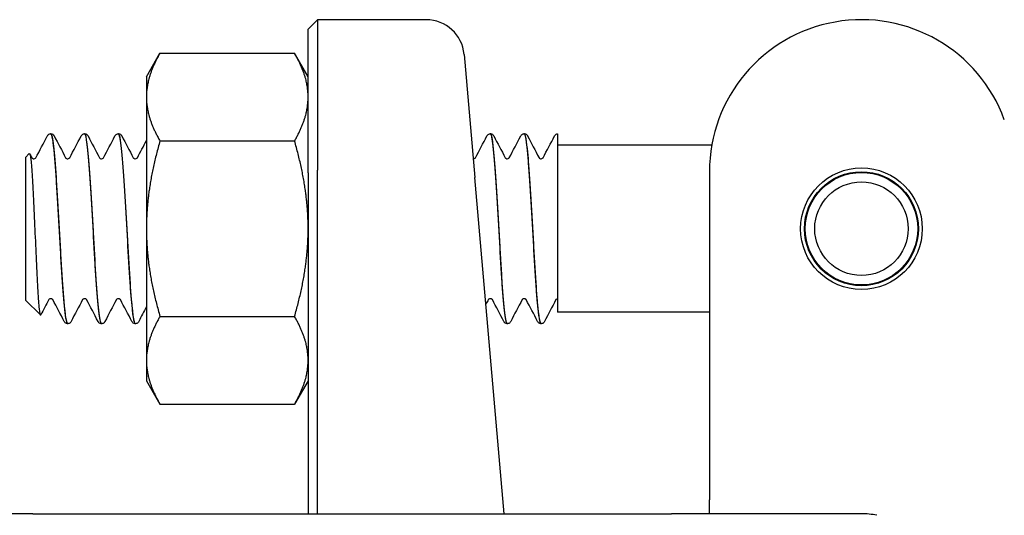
# Model space of a CAD drawing. Header units: inches. Extents: x 18 to 846, y -44 to 561.
# Tile 261 of 642: x 323.17 to 324.789, y 176.114 to 176.93. Entities that reach past the tile are written whole.
import ezdxf

# ---------------------------------------------------------------- set-up
doc = ezdxf.new("R2010")
doc.units = ezdxf.units.IN
doc.header["$LTSCALE"] = 24
doc.header["$MEASUREMENT"] = 0
doc.layers.add('Visible (ANSI)', color=7, linetype='Continuous', lineweight=30)

msp = doc.modelspace()

# ---------------------------------------------------------------- linework, layer by layer
at = {"layer": 'Visible (ANSI)'}
for p, q in [((323.64439, 176.91391), (323.66001, 176.92953)), ((323.66001, 176.92953), (323.66001, 176.68203)), ((323.83869, 176.92953), (323.66001, 176.92953)), ((323.64439, 176.67766), (323.64439, 176.91391)), ((323.37839, 176.83578), (323.40072, 176.87446)), ((323.40072, 176.87446), (323.62206, 176.87446)), ((323.64439, 176.83578), (323.62206, 176.87446)), ((323.90095, 176.87248), (323.91867, 176.66998)), ((323.37839, 176.83578), (323.37839, 176.80229)), ((323.37839, 176.80229), (323.37839, 176.58578)), ((323.22141, 176.74203), (323.22083, 176.74203)), ((323.27702, 176.74203), (323.27644, 176.74203)), ((323.33263, 176.74203), (323.33205, 176.74203)), ((323.94436, 176.74203), (323.94377, 176.74203)), ((323.99997, 176.74203), (323.99938, 176.74203)), ((324.05439, 176.74197), (324.05439, 176.7256)), ((323.40072, 176.73012), (323.62206, 176.73012)), ((324.05439, 176.7256), (324.05439, 176.6142)), ((324.30825, 176.72328), (324.05439, 176.72328)), ((323.17939, 176.70306), (323.18571, 176.70938)), ((323.17939, 176.70306), (323.17939, 176.46851)), ((323.66001, 176.11703), (323.66001, 176.68203)), ((323.64439, 176.67766), (323.64439, 176.11703)), ((323.96705, 176.11703), (323.91867, 176.66998)), ((324.30439, 176.67953), (324.30439, 176.33269)), ((324.05439, 176.6142), (324.05439, 176.44828)), ((323.37839, 176.58578), (323.37839, 176.36928)), ((323.17939, 176.46851), (323.20399, 176.44391)), ((323.40072, 176.44145), (323.62206, 176.44145)), ((324.30439, 176.44828), (324.05439, 176.44828)), ((323.24922, 176.42953), (323.24863, 176.42953)), ((323.30483, 176.42953), (323.30425, 176.42953)), ((323.36044, 176.42953), (323.35986, 176.42953)), ((323.97216, 176.42953), (323.97158, 176.42953)), ((324.02777, 176.42953), (324.02719, 176.42953)), ((323.37839, 176.36928), (323.37839, 176.33578)), ((323.37839, 176.33578), (323.40072, 176.29711)), ((323.64439, 176.33578), (323.62206, 176.29711)), ((324.30439, 176.33269), (324.30439, 176.14016)), ((323.40072, 176.29711), (323.62206, 176.29711)), ((324.30439, 176.11703), (324.30439, 176.14016)), ((323.19189, 176.11703), (322.87939, 176.11703)), ((323.19189, 176.11703), (324.24189, 176.11703)), ((324.55439, 176.11703), (324.24189, 176.11703))]:
    msp.add_line(p, q, dxfattribs=at)
for radius in [0.1, 0.09375, 0.0925, 0.07688]:
    msp.add_circle((324.55439, 176.58578), radius, dxfattribs=at)
for centre, radius, start, end in [((323.83869, 176.86703), 0.0625, 5, 90), ((324.55439, 176.67953), 0.25, 20, 180), ((324.55439, 175.99203), 0.125, 78.3306, 90)]:
    msp.add_arc(centre, radius, start, end, dxfattribs=at)
for points in [[(323.40072, 176.87446), (323.37839, 176.83578), (323.37839, 176.80229)], [(323.64439, 176.80229), (323.64439, 176.83578), (323.62206, 176.87446)], [(323.37839, 176.80229), (323.37839, 176.7688), (323.40072, 176.73012)], [(323.62206, 176.73012), (323.64439, 176.7688), (323.64439, 176.80229)], [(323.40072, 176.73012), (323.37839, 176.65277), (323.37839, 176.58578)], [(323.64439, 176.58578), (323.64439, 176.65277), (323.62206, 176.73012)], [(323.37839, 176.58578), (323.37839, 176.5188), (323.40072, 176.44145)], [(323.62206, 176.44145), (323.64439, 176.5188), (323.64439, 176.58578)], [(323.40072, 176.44145), (323.37839, 176.40277), (323.37839, 176.36928)], [(323.64439, 176.36928), (323.64439, 176.40277), (323.62206, 176.44145)], [(323.37839, 176.36928), (323.37839, 176.33578), (323.40072, 176.29711)], [(323.62206, 176.29711), (323.64439, 176.33578), (323.64439, 176.36928)]]:
    msp.add_rational_spline(points, [1, 1.0379548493, 1], degree=2, dxfattribs=at)
for points in [[(323.19668, 176.70245), (323.20293, 176.71434), (323.20917, 176.72623), (323.2154, 176.73813)], [(323.21556, 176.73844), (323.21551, 176.73834), (323.21545, 176.73824), (323.2154, 176.73813)], [(323.22675, 176.7383), (323.23301, 176.72634), (323.23928, 176.71439), (323.24556, 176.70245)], [(323.25229, 176.70245), (323.25857, 176.71439), (323.26484, 176.72634), (323.2711, 176.7383)], [(323.28236, 176.7383), (323.28863, 176.72634), (323.29489, 176.71439), (323.30117, 176.70245)], [(323.3079, 176.70245), (323.31418, 176.71439), (323.32045, 176.72634), (323.32671, 176.7383)], [(323.33798, 176.7383), (323.34424, 176.72634), (323.3505, 176.71439), (323.35679, 176.70245)], [(323.36351, 176.70245), (323.36848, 176.71189), (323.37343, 176.72134), (323.37839, 176.73079)], [(323.91962, 176.70245), (323.9259, 176.71439), (323.93217, 176.72634), (323.93843, 176.7383)], [(323.9497, 176.7383), (323.95596, 176.72634), (323.96223, 176.71439), (323.96851, 176.70245)], [(323.97523, 176.70245), (323.98151, 176.71439), (323.98778, 176.72634), (323.99404, 176.7383)], [(324.00531, 176.7383), (324.01157, 176.72634), (324.01784, 176.71439), (324.02412, 176.70245)], [(324.03084, 176.70245), (324.03712, 176.71439), (324.04339, 176.72634), (324.04965, 176.7383)], [(323.1865, 176.70902), (323.18765, 176.70683), (323.1888, 176.70464), (323.18995, 176.70245)], [(323.91597, 176.70086), (323.91607, 176.70085), (323.91616, 176.70085), (323.91626, 176.70085)], [(323.21776, 176.46912), (323.21339, 176.46082), (323.20904, 176.45252), (323.20468, 176.44422)], [(323.24329, 176.43327), (323.23703, 176.44522), (323.23076, 176.45717), (323.22448, 176.46912)], [(323.27337, 176.46912), (323.26709, 176.45717), (323.26082, 176.44522), (323.25456, 176.43327)], [(323.2989, 176.43327), (323.29264, 176.44522), (323.28637, 176.45717), (323.28009, 176.46912)], [(323.32898, 176.46912), (323.3227, 176.45717), (323.31643, 176.44522), (323.31017, 176.43327)], [(323.35451, 176.43327), (323.34825, 176.44522), (323.34199, 176.45717), (323.3357, 176.46912)], [(323.37839, 176.45731), (323.37418, 176.4493), (323.36998, 176.44129), (323.36578, 176.43327)], [(323.9407, 176.46912), (323.93943, 176.46669), (323.93815, 176.46427), (323.93688, 176.46185)], [(323.96624, 176.43327), (323.95997, 176.44522), (323.95371, 176.45717), (323.94743, 176.46912)], [(323.99631, 176.46912), (323.99003, 176.45717), (323.98376, 176.44522), (323.9775, 176.43327)], [(324.02185, 176.43327), (324.01559, 176.44522), (324.00932, 176.45717), (324.00304, 176.46912)], [(324.05192, 176.46912), (324.04564, 176.45717), (324.03938, 176.44522), (324.03311, 176.43327)]]:
    msp.add_open_spline(points, degree=3, dxfattribs=at)
for points, knots in [([(323.21662, 176.73997), (323.21654, 176.73987), (323.21645, 176.73978), (323.21613, 176.73937), (323.21587, 176.739), (323.21556, 176.73844)], [-0.025931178, -0.025931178, -0.025931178, -0.025931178, -0.019551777, -0.019551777, 0, 0, 0, 0]), ([(323.21662, 176.73997), (323.217, 176.74039), (323.2175, 176.74085), (323.21889, 176.74166), (323.21982, 176.74198), (323.2208, 176.74203)], [0, 0, 0, 0, 0.013250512, 0.013250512, 0.027054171, 0.027054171, 0.027054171, 0.027054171]), ([(323.2208, 176.74181), (323.22281, 176.7417), (323.22481, 176.72976), (323.22682, 176.70758), (323.22964, 176.67642), (323.23246, 176.62588), (323.23527, 176.57624), (323.23809, 176.52661), (323.24091, 176.47919), (323.24372, 176.45299), (323.24536, 176.43775), (323.247, 176.42993), (323.24863, 176.42985)], [4.7095281, 4.7095281, 4.7095281, 4.7095281, 5.3893637, 5.3893637, 5.3893637, 6.3443154, 6.3443154, 6.3443154, 7.2990044, 7.2990044, 7.2990044, 7.8539816, 7.8539816, 7.8539816, 7.8539816]), ([(323.24924, 176.42974), (323.24715, 176.42988), (323.24506, 176.44289), (323.24298, 176.46679), (323.24016, 176.49898), (323.23735, 176.55004), (323.23453, 176.59952), (323.2317, 176.64944), (323.22886, 176.69642), (323.22602, 176.72134), (323.22448, 176.73482), (323.22295, 176.74176), (323.22141, 176.74183)], [-14.1400278, -14.1400278, -14.1400278, -14.1400278, -13.4320997, -13.4320997, -13.4320997, -12.4783682, -12.4783682, -12.4783682, -11.5160648, -11.5160648, -11.5160648, -10.9955743, -10.9955743, -10.9955743, -10.9955743]), ([(323.22144, 176.74203), (323.22257, 176.74198), (323.22363, 176.74155), (323.2251, 176.74057), (323.22559, 176.74004), (323.22629, 176.73912), (323.22654, 176.7387), (323.22675, 176.7383)], [0, 0, 0, 0, 0.015967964, 0.015967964, 0.031253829, 0.031253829, 0.045415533, 0.045415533, 0.045415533, 0.045415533]), ([(323.2711, 176.7383), (323.27143, 176.73893), (323.27183, 176.7396), (323.27297, 176.74071), (323.27347, 176.7411), (323.27476, 176.74175), (323.27557, 176.74199), (323.27641, 176.74203)], [0, 0, 0, 0, 0.022095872, 0.022095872, 0.033561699, 0.033561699, 0.045438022, 0.045438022, 0.045438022, 0.045438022]), ([(323.27641, 176.74197), (323.27678, 176.74202), (323.27714, 176.74168), (323.2775, 176.74092), (323.28031, 176.73499), (323.28312, 176.70402), (323.28594, 176.66039), (323.28875, 176.61677), (323.29156, 176.56165), (323.29437, 176.51706), (323.29718, 176.47249), (323.3, 176.43962), (323.30281, 176.43159), (323.30329, 176.43022), (323.30377, 176.42958), (323.30425, 176.42964)], [10.9927134, 10.9927134, 10.9927134, 10.9927134, 11.1151899, 11.1151899, 11.1151899, 12.0686082, 12.0686082, 12.0686082, 13.0217811, 13.0217811, 13.0217811, 13.9747115, 13.9747115, 13.9747115, 14.1371669, 14.1371669, 14.1371669, 14.1371669]), ([(323.30485, 176.42978), (323.30396, 176.42965), (323.30307, 176.43183), (323.30218, 176.43645), (323.29938, 176.45101), (323.29658, 176.48942), (323.29377, 176.53638), (323.29097, 176.58327), (323.28817, 176.63748), (323.28537, 176.67749), (323.28259, 176.71728), (323.27981, 176.74197), (323.27702, 176.74203)], [-20.4232131, -20.4232131, -20.4232131, -20.4232131, -20.1217618, -20.1217618, -20.1217618, -19.1712317, -19.1712317, -19.1712317, -18.2223022, -18.2223022, -18.2223022, -17.2787596, -17.2787596, -17.2787596, -17.2787596]), ([(323.27705, 176.74203), (323.27818, 176.74198), (323.27924, 176.74155), (323.28071, 176.74057), (323.2812, 176.74004), (323.28191, 176.73912), (323.28215, 176.7387), (323.28236, 176.7383)], [0, 0, 0, 0, 0.015967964, 0.015967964, 0.031253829, 0.031253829, 0.045415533, 0.045415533, 0.045415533, 0.045415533]), ([(323.32671, 176.7383), (323.32704, 176.73893), (323.32744, 176.7396), (323.32858, 176.74071), (323.32908, 176.7411), (323.33037, 176.74175), (323.33118, 176.74199), (323.33203, 176.74203)], [0, 0, 0, 0, 0.022095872, 0.022095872, 0.033561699, 0.033561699, 0.045438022, 0.045438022, 0.045438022, 0.045438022]), ([(323.33203, 176.74171), (323.33352, 176.74175), (323.33502, 176.73532), (323.33652, 176.72251), (323.33933, 176.69851), (323.34214, 176.65277), (323.34495, 176.60352), (323.34775, 176.55428), (323.35056, 176.50282), (323.35337, 176.46966), (323.35553, 176.44412), (323.35769, 176.42995), (323.35986, 176.42969)], [17.2758987, 17.2758987, 17.2758987, 17.2758987, 17.7840647, 17.7840647, 17.7840647, 18.7358252, 18.7358252, 18.7358252, 19.6873602, 19.6873602, 19.6873602, 20.4203522, 20.4203522, 20.4203522, 20.4203522]), ([(323.36046, 176.42959), (323.35799, 176.42969), (323.35552, 176.44855), (323.35305, 176.48087), (323.35021, 176.51808), (323.34736, 176.57218), (323.34452, 176.62109), (323.34168, 176.66986), (323.33885, 176.71215), (323.33601, 176.7308), (323.33488, 176.7382), (323.33376, 176.74179), (323.33263, 176.74172)], [-26.7063984, -26.7063984, -26.7063984, -26.7063984, -25.8688703, -25.8688703, -25.8688703, -24.9048316, -24.9048316, -24.9048316, -23.9435311, -23.9435311, -23.9435311, -23.5619449, -23.5619449, -23.5619449, -23.5619449]), ([(323.33266, 176.74203), (323.33379, 176.74198), (323.33486, 176.74155), (323.33633, 176.74057), (323.33681, 176.74004), (323.33752, 176.73912), (323.33776, 176.7387), (323.33798, 176.7383)], [0, 0, 0, 0, 0.015967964, 0.015967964, 0.031253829, 0.031253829, 0.045415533, 0.045415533, 0.045415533, 0.045415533]), ([(323.93843, 176.7383), (323.93876, 176.73893), (323.93916, 176.7396), (323.9403, 176.74071), (323.9408, 176.7411), (323.94209, 176.74175), (323.9429, 176.74199), (323.94375, 176.74203)], [0, 0, 0, 0, 0.022095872, 0.022095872, 0.033561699, 0.033561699, 0.045438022, 0.045438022, 0.045438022, 0.045438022]), ([(323.94375, 176.74192), (323.94424, 176.74201), (323.94474, 176.74135), (323.94523, 176.73992), (323.94805, 176.73177), (323.95087, 176.69859), (323.95369, 176.65373), (323.95651, 176.60897), (323.95932, 176.55378), (323.96214, 176.51027), (323.96495, 176.46685), (323.96776, 176.4362), (323.97057, 176.43055), (323.97091, 176.42987), (323.97124, 176.42956), (323.97158, 176.42959)], [86.3909371, 86.3909371, 86.3909371, 86.3909371, 86.558303, 86.558303, 86.558303, 87.5147256, 87.5147256, 87.5147256, 88.4689986, 88.4689986, 88.4689986, 89.4213086, 89.4213086, 89.4213086, 89.5353906, 89.5353906, 89.5353906, 89.5353906]), ([(323.97219, 176.42973), (323.97144, 176.42961), (323.97069, 176.43114), (323.96995, 176.4344), (323.96714, 176.44669), (323.96432, 176.48329), (323.96151, 176.52959), (323.9587, 176.57588), (323.95589, 176.63064), (323.95308, 176.67201), (323.95027, 176.71337), (323.94747, 176.74026), (323.94466, 176.74194), (323.94456, 176.742), (323.94446, 176.74203), (323.94436, 176.74203)], [-95.8214368, -95.8214368, -95.8214368, -95.8214368, -95.568359, -95.568359, -95.568359, -94.6156683, -94.6156683, -94.6156683, -93.6632144, -93.6632144, -93.6632144, -92.7109946, -92.7109946, -92.7109946, -92.6769833, -92.6769833, -92.6769833, -92.6769833]), ([(323.94438, 176.74203), (323.94551, 176.74198), (323.94658, 176.74155), (323.94805, 176.74057), (323.94853, 176.74004), (323.94924, 176.73912), (323.94949, 176.7387), (323.9497, 176.7383)], [0, 0, 0, 0, 0.015967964, 0.015967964, 0.031253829, 0.031253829, 0.045415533, 0.045415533, 0.045415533, 0.045415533]), ([(323.99404, 176.7383), (323.99437, 176.73893), (323.99477, 176.7396), (323.99591, 176.74071), (323.99641, 176.7411), (323.9977, 176.74175), (323.99852, 176.74199), (323.99936, 176.74203)], [0, 0, 0, 0, 0.022095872, 0.022095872, 0.033561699, 0.033561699, 0.045438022, 0.045438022, 0.045438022, 0.045438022]), ([(323.99936, 176.74172), (324.00104, 176.74171), (324.00272, 176.73355), (324.0044, 176.71765), (324.00721, 176.691), (324.01002, 176.6433), (324.01284, 176.59368), (324.01564, 176.54424), (324.01845, 176.49418), (324.02125, 176.4634), (324.02323, 176.44168), (324.02521, 176.42999), (324.02719, 176.42978)], [92.6741224, 92.6741224, 92.6741224, 92.6741224, 93.2431504, 93.2431504, 93.2431504, 94.1972517, 94.1972517, 94.1972517, 95.1476373, 95.1476373, 95.1476373, 95.8185759, 95.8185759, 95.8185759, 95.8185759]), ([(324.0278, 176.42961), (324.02539, 176.42975), (324.02299, 176.44748), (324.02058, 176.47829), (324.01777, 176.51436), (324.01495, 176.56739), (324.01214, 176.61614), (324.00932, 176.66487), (324.00651, 176.70804), (324.0037, 176.72837), (324.00245, 176.73734), (324.00121, 176.74176), (323.99997, 176.74171)], [-102.1046221, -102.1046221, -102.1046221, -102.1046221, -101.2896371, -101.2896371, -101.2896371, -100.3354652, -100.3354652, -100.3354652, -99.3815473, -99.3815473, -99.3815473, -98.9601686, -98.9601686, -98.9601686, -98.9601686]), ([(323.99999, 176.74203), (324.00113, 176.74198), (324.00219, 176.74155), (324.00366, 176.74057), (324.00414, 176.74004), (324.00485, 176.73912), (324.0051, 176.7387), (324.00531, 176.7383)], [0, 0, 0, 0, 0.015967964, 0.015967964, 0.031253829, 0.031253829, 0.045415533, 0.045415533, 0.045415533, 0.045415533]), ([(324.04965, 176.7383), (324.04996, 176.7389), (324.05034, 176.73953), (324.05136, 176.74056), (324.05179, 176.74093), (324.05291, 176.74158), (324.05362, 176.74186), (324.05439, 176.74197)], [0, 0, 0, 0, 0.020860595, 0.020860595, 0.031618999, 0.031618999, 0.042693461, 0.042693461, 0.042693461, 0.042693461]), ([(323.18571, 176.70938), (323.18585, 176.70951), (323.18598, 176.70955), (323.18689, 176.70908), (323.18764, 176.70548), (323.18915, 176.69224), (323.1899, 176.68264), (323.19141, 176.65854), (323.19216, 176.64419), (323.19368, 176.61252), (323.19443, 176.59546), (323.19594, 176.5608), (323.19669, 176.54355), (323.19821, 176.51112), (323.19896, 176.4963), (323.20047, 176.47114), (323.20122, 176.46112), (323.20274, 176.44731), (323.20349, 176.44377), (323.20439, 176.44379), (323.20454, 176.44393), (323.20468, 176.44422)], [-1.8174748, -1.8174748, -1.8174748, -1.8174748, -1.7949096, -1.7949096, -1.6700584, -1.6700584, -1.5430016, -1.5430016, -1.41374, -1.41374, -1.2822742, -1.2822742, -1.1486049, -1.1486049, -1.0127327, -1.0127327, -0.8746582, -0.8746582, -0.7343822, -0.7343822, -0.7065085, -0.7065085, -0.7065085, -0.7065085]), ([(323.18994, 176.70247), (323.18994, 176.70247), (323.19001, 176.70231), (323.19057, 176.70178), (323.19091, 176.70151), (323.19192, 176.70103), (323.19261, 176.70085), (323.19331, 176.70085)], [0.003893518, 0.003893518, 0.003893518, 0.003893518, 0.02135506, 0.02135506, 0.032660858, 0.032660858, 0.044379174, 0.044379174, 0.044379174, 0.044379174]), ([(323.19331, 176.70085), (323.19439, 176.70085), (323.19538, 176.70129), (323.19634, 176.702), (323.19653, 176.70225), (323.19667, 176.70244), (323.19669, 176.70247), (323.19669, 176.70247)], [0, 0, 0, 0, 0.017919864, 0.017919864, 0.032518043, 0.032518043, 0.040461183, 0.040461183, 0.040461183, 0.040461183]), ([(323.24555, 176.70247), (323.24555, 176.70247), (323.24562, 176.70231), (323.24618, 176.70178), (323.24652, 176.70151), (323.24753, 176.70103), (323.24822, 176.70085), (323.24893, 176.70085)], [0.003893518, 0.003893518, 0.003893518, 0.003893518, 0.02135506, 0.02135506, 0.032660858, 0.032660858, 0.044379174, 0.044379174, 0.044379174, 0.044379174]), ([(323.24893, 176.70085), (323.25, 176.70085), (323.25099, 176.70129), (323.25195, 176.702), (323.25215, 176.70225), (323.25228, 176.70244), (323.2523, 176.70247), (323.2523, 176.70247)], [0, 0, 0, 0, 0.017919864, 0.017919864, 0.032518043, 0.032518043, 0.040461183, 0.040461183, 0.040461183, 0.040461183]), ([(323.30116, 176.70247), (323.30116, 176.70247), (323.30124, 176.70231), (323.30179, 176.70178), (323.30213, 176.70151), (323.30314, 176.70103), (323.30383, 176.70085), (323.30454, 176.70085)], [0.003893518, 0.003893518, 0.003893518, 0.003893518, 0.02135506, 0.02135506, 0.032660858, 0.032660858, 0.044379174, 0.044379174, 0.044379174, 0.044379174]), ([(323.30454, 176.70085), (323.30561, 176.70085), (323.30661, 176.70129), (323.30756, 176.702), (323.30776, 176.70225), (323.30789, 176.70244), (323.30791, 176.70247), (323.30791, 176.70247)], [0, 0, 0, 0, 0.017919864, 0.017919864, 0.032518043, 0.032518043, 0.040461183, 0.040461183, 0.040461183, 0.040461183]), ([(323.35677, 176.70247), (323.35677, 176.70247), (323.35685, 176.70231), (323.3574, 176.70178), (323.35774, 176.70151), (323.35875, 176.70103), (323.35945, 176.70085), (323.36015, 176.70085)], [0.003893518, 0.003893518, 0.003893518, 0.003893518, 0.02135506, 0.02135506, 0.032660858, 0.032660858, 0.044379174, 0.044379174, 0.044379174, 0.044379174]), ([(323.36015, 176.70085), (323.36122, 176.70085), (323.36222, 176.70129), (323.36318, 176.702), (323.36337, 176.70225), (323.3635, 176.70244), (323.36352, 176.70247), (323.36352, 176.70247)], [0, 0, 0, 0, 0.017919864, 0.017919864, 0.032518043, 0.032518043, 0.040461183, 0.040461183, 0.040461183, 0.040461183]), ([(323.91626, 176.70085), (323.91733, 176.70085), (323.91833, 176.70129), (323.91929, 176.702), (323.91948, 176.70225), (323.91961, 176.70244), (323.91963, 176.70247), (323.91963, 176.70247)], [0, 0, 0, 0, 0.017919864, 0.017919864, 0.032518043, 0.032518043, 0.040461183, 0.040461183, 0.040461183, 0.040461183]), ([(323.9685, 176.70247), (323.9685, 176.70247), (323.96857, 176.70231), (323.96912, 176.70178), (323.96946, 176.70151), (323.97048, 176.70103), (323.97117, 176.70085), (323.97187, 176.70085)], [0.003893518, 0.003893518, 0.003893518, 0.003893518, 0.02135506, 0.02135506, 0.032660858, 0.032660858, 0.044379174, 0.044379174, 0.044379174, 0.044379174]), ([(323.97187, 176.70085), (323.97294, 176.70085), (323.97394, 176.70129), (323.9749, 176.702), (323.97509, 176.70225), (323.97523, 176.70244), (323.97524, 176.70247), (323.97524, 176.70247)], [0, 0, 0, 0, 0.017919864, 0.017919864, 0.032518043, 0.032518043, 0.040461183, 0.040461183, 0.040461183, 0.040461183]), ([(324.02411, 176.70247), (324.02411, 176.70247), (324.02418, 176.70231), (324.02473, 176.70178), (324.02507, 176.70151), (324.02609, 176.70103), (324.02678, 176.70085), (324.02748, 176.70085)], [0.003893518, 0.003893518, 0.003893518, 0.003893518, 0.02135506, 0.02135506, 0.032660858, 0.032660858, 0.044379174, 0.044379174, 0.044379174, 0.044379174]), ([(324.02748, 176.70085), (324.02855, 176.70085), (324.02955, 176.70129), (324.03051, 176.702), (324.0307, 176.70225), (324.03084, 176.70244), (324.03085, 176.70247), (324.03085, 176.70247)], [0, 0, 0, 0, 0.017919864, 0.017919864, 0.032518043, 0.032518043, 0.040461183, 0.040461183, 0.040461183, 0.040461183]), ([(323.22112, 176.47072), (323.22005, 176.47072), (323.21905, 176.47027), (323.21809, 176.46957), (323.2179, 176.46931), (323.21776, 176.46913), (323.21775, 176.4691), (323.21775, 176.4691)], [0, 0, 0, 0, 0.017919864, 0.017919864, 0.032518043, 0.032518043, 0.040461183, 0.040461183, 0.040461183, 0.040461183]), ([(323.22449, 176.4691), (323.22449, 176.4691), (323.22442, 176.46926), (323.22387, 176.46979), (323.22353, 176.47006), (323.22251, 176.47054), (323.22182, 176.47072), (323.22112, 176.47072)], [0.003893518, 0.003893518, 0.003893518, 0.003893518, 0.02135506, 0.02135506, 0.032660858, 0.032660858, 0.044379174, 0.044379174, 0.044379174, 0.044379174]), ([(323.27673, 176.47072), (323.27566, 176.47072), (323.27466, 176.47027), (323.2737, 176.46957), (323.27351, 176.46931), (323.27337, 176.46913), (323.27336, 176.4691), (323.27336, 176.4691)], [0, 0, 0, 0, 0.017919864, 0.017919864, 0.032518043, 0.032518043, 0.040461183, 0.040461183, 0.040461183, 0.040461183]), ([(323.2801, 176.4691), (323.2801, 176.4691), (323.28003, 176.46926), (323.27948, 176.46979), (323.27914, 176.47006), (323.27812, 176.47054), (323.27743, 176.47072), (323.27673, 176.47072)], [0.003893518, 0.003893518, 0.003893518, 0.003893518, 0.02135506, 0.02135506, 0.032660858, 0.032660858, 0.044379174, 0.044379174, 0.044379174, 0.044379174]), ([(323.33234, 176.47072), (323.33127, 176.47072), (323.33027, 176.47027), (323.32931, 176.46957), (323.32912, 176.46931), (323.32899, 176.46913), (323.32897, 176.4691), (323.32897, 176.4691)], [0, 0, 0, 0, 0.017919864, 0.017919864, 0.032518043, 0.032518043, 0.040461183, 0.040461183, 0.040461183, 0.040461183]), ([(323.33572, 176.4691), (323.33572, 176.4691), (323.33564, 176.46926), (323.33509, 176.46979), (323.33475, 176.47006), (323.33374, 176.47054), (323.33304, 176.47072), (323.33234, 176.47072)], [0.003893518, 0.003893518, 0.003893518, 0.003893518, 0.02135506, 0.02135506, 0.032660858, 0.032660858, 0.044379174, 0.044379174, 0.044379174, 0.044379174]), ([(323.94406, 176.47072), (323.94299, 176.47072), (323.94199, 176.47027), (323.94104, 176.46957), (323.94084, 176.46931), (323.94071, 176.46913), (323.94069, 176.4691), (323.94069, 176.4691)], [0, 0, 0, 0, 0.017919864, 0.017919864, 0.032518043, 0.032518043, 0.040461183, 0.040461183, 0.040461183, 0.040461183]), ([(323.94744, 176.4691), (323.94744, 176.4691), (323.94736, 176.46926), (323.94681, 176.46979), (323.94647, 176.47006), (323.94546, 176.47054), (323.94477, 176.47072), (323.94406, 176.47072)], [0.003893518, 0.003893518, 0.003893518, 0.003893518, 0.02135506, 0.02135506, 0.032660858, 0.032660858, 0.044379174, 0.044379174, 0.044379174, 0.044379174]), ([(323.99968, 176.47072), (323.9986, 176.47072), (323.99761, 176.47027), (323.99665, 176.46957), (323.99645, 176.46931), (323.99632, 176.46913), (323.9963, 176.4691), (323.9963, 176.4691)], [0, 0, 0, 0, 0.017919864, 0.017919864, 0.032518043, 0.032518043, 0.040461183, 0.040461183, 0.040461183, 0.040461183]), ([(324.00305, 176.4691), (324.00305, 176.4691), (324.00298, 176.46926), (324.00242, 176.46979), (324.00208, 176.47006), (324.00107, 176.47054), (324.00038, 176.47072), (323.99968, 176.47072)], [0.003893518, 0.003893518, 0.003893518, 0.003893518, 0.02135506, 0.02135506, 0.032660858, 0.032660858, 0.044379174, 0.044379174, 0.044379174, 0.044379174]), ([(324.05439, 176.47063), (324.05341, 176.47043), (324.0527, 176.46993), (324.05204, 176.46931), (324.05194, 176.46914), (324.05191, 176.4691), (324.05191, 176.4691), (324.05191, 176.4691)], [0, 0, 0, 0, 0.017397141, 0.017397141, 0.033013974, 0.033013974, 0.035372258, 0.035372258, 0.035372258, 0.035372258]), ([(323.24861, 176.42953), (323.24747, 176.42959), (323.24641, 176.43002), (323.24494, 176.431), (323.24446, 176.43153), (323.24375, 176.43245), (323.2435, 176.43286), (323.24329, 176.43327)], [0, 0, 0, 0, 0.015967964, 0.015967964, 0.031253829, 0.031253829, 0.045415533, 0.045415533, 0.045415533, 0.045415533]), ([(323.25456, 176.43327), (323.25423, 176.43264), (323.25383, 176.43196), (323.25269, 176.43086), (323.25219, 176.43047), (323.2509, 176.42982), (323.25009, 176.42958), (323.24924, 176.42953)], [0, 0, 0, 0, 0.022095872, 0.022095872, 0.033561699, 0.033561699, 0.045438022, 0.045438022, 0.045438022, 0.045438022]), ([(323.30422, 176.42953), (323.30309, 176.42959), (323.30202, 176.43002), (323.30055, 176.431), (323.30007, 176.43153), (323.29936, 176.43245), (323.29911, 176.43286), (323.2989, 176.43327)], [0, 0, 0, 0, 0.015967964, 0.015967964, 0.031253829, 0.031253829, 0.045415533, 0.045415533, 0.045415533, 0.045415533]), ([(323.31017, 176.43327), (323.30984, 176.43264), (323.30944, 176.43196), (323.3083, 176.43086), (323.3078, 176.43047), (323.30651, 176.42982), (323.3057, 176.42958), (323.30485, 176.42953)], [0, 0, 0, 0, 0.022095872, 0.022095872, 0.033561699, 0.033561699, 0.045438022, 0.045438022, 0.045438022, 0.045438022]), ([(323.35983, 176.42953), (323.3587, 176.42959), (323.35763, 176.43002), (323.35616, 176.431), (323.35568, 176.43153), (323.35497, 176.43245), (323.35473, 176.43286), (323.35451, 176.43327)], [0, 0, 0, 0, 0.015967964, 0.015967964, 0.031253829, 0.031253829, 0.045415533, 0.045415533, 0.045415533, 0.045415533]), ([(323.36578, 176.43327), (323.36545, 176.43264), (323.36505, 176.43196), (323.36391, 176.43086), (323.36341, 176.43047), (323.36212, 176.42982), (323.36131, 176.42958), (323.36046, 176.42953)], [0, 0, 0, 0, 0.022095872, 0.022095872, 0.033561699, 0.033561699, 0.045438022, 0.045438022, 0.045438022, 0.045438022]), ([(323.97155, 176.42953), (323.97042, 176.42959), (323.96936, 176.43002), (323.96789, 176.431), (323.9674, 176.43153), (323.9667, 176.43245), (323.96645, 176.43286), (323.96624, 176.43327)], [0, 0, 0, 0, 0.015967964, 0.015967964, 0.031253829, 0.031253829, 0.045415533, 0.045415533, 0.045415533, 0.045415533]), ([(323.9775, 176.43327), (323.97717, 176.43264), (323.97677, 176.43196), (323.97563, 176.43086), (323.97514, 176.43047), (323.97385, 176.42982), (323.97303, 176.42958), (323.97219, 176.42953)], [0, 0, 0, 0, 0.022095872, 0.022095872, 0.033561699, 0.033561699, 0.045438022, 0.045438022, 0.045438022, 0.045438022]), ([(324.02716, 176.42953), (324.02603, 176.42959), (324.02497, 176.43002), (324.0235, 176.431), (324.02301, 176.43153), (324.02231, 176.43245), (324.02206, 176.43286), (324.02185, 176.43327)], [0, 0, 0, 0, 0.015967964, 0.015967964, 0.031253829, 0.031253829, 0.045415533, 0.045415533, 0.045415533, 0.045415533]), ([(324.03311, 176.43327), (324.03278, 176.43264), (324.03238, 176.43196), (324.03124, 176.43086), (324.03075, 176.43047), (324.02946, 176.42982), (324.02864, 176.42958), (324.0278, 176.42953)], [0, 0, 0, 0, 0.022095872, 0.022095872, 0.033561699, 0.033561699, 0.045438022, 0.045438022, 0.045438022, 0.045438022])]:
    msp.add_open_spline(points, degree=3, knots=knots, dxfattribs=at)

doc.saveas('drawing.dxf')
